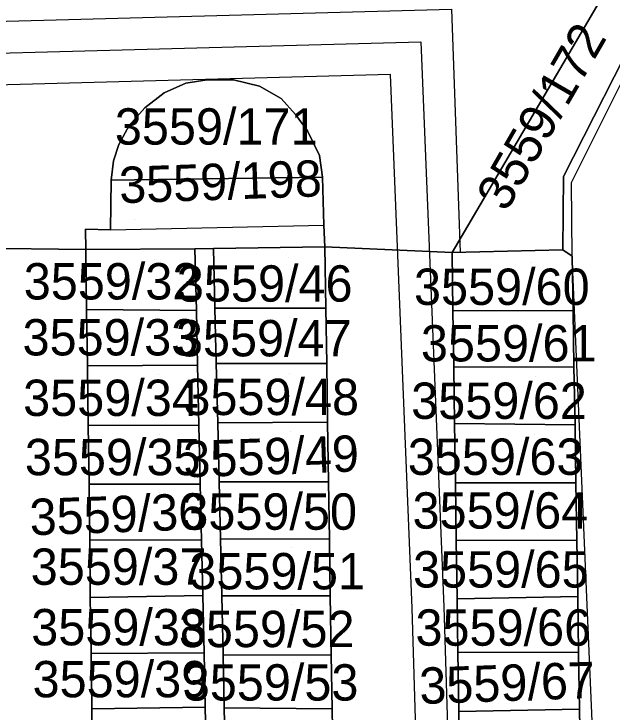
# Model space of a CAD drawing. Extents: x -264070 to -262271, y -1238894 to -1238141.
# Drawn here: x -262602.52 to -262569.61, y -1238295.64 to -1238257.23 of the extents above; entities that cross this region are included whole.
import ezdxf

# ---------------------------------------------------------------- set-up
doc = ezdxf.new("R2010")
doc.units = 0
for name, color, linetype in [('body_kn', 7, 'Continuous'), ('kladpar_druhypozemkov', 7, 'Continuous'), ('kladpar_hranice', 7, 'Continuous'), ('kladpar_parcelnecisla', 7, 'Continuous'), ('kladpar_plochy', 7, 'Continuous'), ('tarchy_linie', 7, 'Continuous'), ('zappar_hrandruhpozemk', 7, 'Continuous')]:
    doc.layers.add(name, color=color, linetype=linetype)

msp = doc.modelspace()

# ---------------------------------------------------------------- linework, layer by layer
at = {"layer": 'body_kn'}
for p, q in [((-262580.13, -1238258.77), (-262580.13, -1238258.77)), ((-262581.8, -1238260.56), (-262581.8, -1238260.56)), ((-262593.06, -1238261.03), (-262593.06, -1238261.03)), ((-262591.88, -1238260.85), (-262591.88, -1238260.85)), ((-262590.44, -1238260.85), (-262590.44, -1238260.85)), ((-262589.01, -1238261.21), (-262589.01, -1238261.21)), ((-262589.01, -1238261.21), (-262589.01, -1238261.21)), ((-262594.25, -1238261.57), (-262594.25, -1238261.57)), ((-262587.82, -1238261.89), (-262587.82, -1238261.89)), ((-262595.31, -1238262.39), (-262595.31, -1238262.39)), ((-262587.02, -1238262.77), (-262587.02, -1238262.77)), ((-262596.19, -1238263.37), (-262596.19, -1238263.37)), ((-262586.36, -1238263.67), (-262586.36, -1238263.67)), ((-262596.75, -1238264.42), (-262596.75, -1238264.42)), ((-262585.71, -1238265.02), (-262585.71, -1238265.02)), ((-262597.05, -1238265.32), (-262597.05, -1238265.32)), ((-262572.27, -1238266.17), (-262572.27, -1238266.17)), ((-262597.17, -1238266.38), (-262597.17, -1238266.38)), ((-262585.54, -1238266.21), (-262585.54, -1238266.21)), ((-262585.54, -1238266.21), (-262585.54, -1238266.21)), ((-262571.84, -1238266.51), (-262571.84, -1238266.51)), ((-262585.46, -1238268.85), (-262585.46, -1238268.85)), ((-262598.58, -1238269.07), (-262598.58, -1238269.07)), ((-262597.21, -1238269.11), (-262597.21, -1238269.11)), ((-262597.21, -1238269.11), (-262597.21, -1238269.11)), ((-262598.56, -1238270.19), (-262598.56, -1238270.19)), ((-262592.56, -1238270.15), (-262592.56, -1238270.15)), ((-262592.56, -1238270.15), (-262592.56, -1238270.15)), ((-262591.54, -1238270.14), (-262591.54, -1238270.14)), ((-262585.42, -1238270.04), (-262585.42, -1238270.04)), ((-262585.42, -1238270.04), (-262585.42, -1238270.04)), ((-262578.41, -1238270.36), (-262578.41, -1238270.36)), ((-262578.41, -1238270.36), (-262578.41, -1238270.36)), ((-262577.97, -1238270.35), (-262577.97, -1238270.35)), ((-262572.31, -1238270.2), (-262572.31, -1238270.2)), ((-262572.31, -1238270.2), (-262572.31, -1238270.2)), ((-262571.8, -1238270.55), (-262571.8, -1238270.55)), ((-262571.8, -1238270.55), (-262571.8, -1238270.55)), ((-262591.46, -1238273.41), (-262591.46, -1238273.41)), ((-262585.36, -1238273.41), (-262585.36, -1238273.41)), ((-262585.36, -1238273.41), (-262585.36, -1238273.41)), ((-262598.52, -1238273.5), (-262598.52, -1238273.5)), ((-262592.48, -1238273.54), (-262592.48, -1238273.54)), ((-262592.48, -1238273.54), (-262592.48, -1238273.54)), ((-262578.37, -1238273.57), (-262578.37, -1238273.57)), ((-262571.75, -1238273.54), (-262571.75, -1238273.54)), ((-262571.75, -1238273.54), (-262571.75, -1238273.54)), ((-262591.39, -1238276.47), (-262591.39, -1238276.47)), ((-262585.31, -1238276.46), (-262585.31, -1238276.46)), ((-262585.31, -1238276.46), (-262585.31, -1238276.46)), ((-262598.48, -1238276.6), (-262598.48, -1238276.6)), ((-262592.42, -1238276.55), (-262592.42, -1238276.55)), ((-262592.42, -1238276.55), (-262592.42, -1238276.55)), ((-262578.32, -1238276.66), (-262578.32, -1238276.66)), ((-262571.7, -1238276.64), (-262571.7, -1238276.64)), ((-262571.7, -1238276.64), (-262571.7, -1238276.64)), ((-262598.44, -1238279.87), (-262598.44, -1238279.87)), ((-262592.35, -1238279.85), (-262592.35, -1238279.85)), ((-262592.35, -1238279.85), (-262592.35, -1238279.85)), ((-262591.31, -1238279.72), (-262591.31, -1238279.72)), ((-262585.26, -1238279.69), (-262585.26, -1238279.69)), ((-262585.26, -1238279.69), (-262585.26, -1238279.69)), ((-262578.28, -1238279.76), (-262578.28, -1238279.76)), ((-262571.64, -1238279.83), (-262571.64, -1238279.83)), ((-262571.64, -1238279.83), (-262571.64, -1238279.83)), ((-262591.23, -1238282.98), (-262591.23, -1238282.98)), ((-262585.21, -1238282.97), (-262585.21, -1238282.97)), ((-262585.21, -1238282.97), (-262585.21, -1238282.97)), ((-262578.23, -1238283.03), (-262578.23, -1238283.03)), ((-262571.59, -1238283.03), (-262571.59, -1238283.03)), ((-262571.59, -1238283.03), (-262571.59, -1238283.03)), ((-262598.39, -1238283.11), (-262598.39, -1238283.11)), ((-262592.28, -1238283.1), (-262592.28, -1238283.1)), ((-262592.28, -1238283.1), (-262592.28, -1238283.1)), ((-262591.16, -1238286.11), (-262591.16, -1238286.11)), ((-262585.16, -1238286.12), (-262585.16, -1238286.12)), ((-262585.16, -1238286.12), (-262585.16, -1238286.12)), ((-262598.35, -1238286.16), (-262598.35, -1238286.16)), ((-262592.2, -1238286.19), (-262592.2, -1238286.19)), ((-262592.2, -1238286.19), (-262592.2, -1238286.19)), ((-262578.18, -1238286.21), (-262578.18, -1238286.21)), ((-262571.54, -1238286.18), (-262571.54, -1238286.18)), ((-262571.54, -1238286.18), (-262571.54, -1238286.18)), ((-262592.13, -1238289.22), (-262592.13, -1238289.22)), ((-262592.13, -1238289.22), (-262592.13, -1238289.22)), ((-262598.32, -1238289.33), (-262598.32, -1238289.33)), ((-262591.09, -1238289.24), (-262591.09, -1238289.24)), ((-262585.11, -1238289.24), (-262585.11, -1238289.24)), ((-262585.11, -1238289.24), (-262585.11, -1238289.24)), ((-262578.13, -1238289.42), (-262578.13, -1238289.42)), ((-262571.49, -1238289.29), (-262571.49, -1238289.29)), ((-262571.49, -1238289.29), (-262571.49, -1238289.29)), ((-262580.61, -1238289.92), (-262580.61, -1238289.92)), ((-262578.86, -1238289.86), (-262578.86, -1238289.86)), ((-262598.28, -1238292.42), (-262598.28, -1238292.42)), ((-262592.06, -1238292.38), (-262592.06, -1238292.38)), ((-262592.06, -1238292.38), (-262592.06, -1238292.38)), ((-262591.01, -1238292.5), (-262591.01, -1238292.5)), ((-262585.06, -1238292.51), (-262585.06, -1238292.51)), ((-262585.06, -1238292.51), (-262585.06, -1238292.51)), ((-262578.09, -1238292.35), (-262578.09, -1238292.35)), ((-262571.45, -1238292.36), (-262571.45, -1238292.36)), ((-262571.45, -1238292.36), (-262571.45, -1238292.36)), ((-262598.24, -1238295.46), (-262598.24, -1238295.46)), ((-262592, -1238295.37), (-262592, -1238295.37)), ((-262592, -1238295.37), (-262592, -1238295.37)), ((-262590.95, -1238295.41), (-262590.95, -1238295.41)), ((-262585.01, -1238295.46), (-262585.01, -1238295.46)), ((-262585.01, -1238295.46), (-262585.01, -1238295.46)), ((-262578.04, -1238295.61), (-262578.04, -1238295.61)), ((-262571.4, -1238295.48), (-262571.4, -1238295.48)), ((-262571.4, -1238295.48), (-262571.4, -1238295.48))]:
    msp.add_line(p, q, dxfattribs=at)
at = {"layer": 'kladpar_druhypozemkov'}
for p, q in [((-262591.72, -1238262.78), (-262591.72, -1238262.78)), ((-262595.9, -1238268.53), (-262595.9, -1238268.53)), ((-262594.76, -1238270.72), (-262594.76, -1238270.72)), ((-262587.41, -1238270.65), (-262587.41, -1238270.65)), ((-262574.04, -1238270.9), (-262574.04, -1238270.9)), ((-262594.64, -1238273.96), (-262594.64, -1238273.96)), ((-262587.38, -1238273.94), (-262587.38, -1238273.94)), ((-262573.78, -1238274.17), (-262573.78, -1238274.17)), ((-262594.59, -1238277.05), (-262594.59, -1238277.05)), ((-262587.35, -1238277.01), (-262587.35, -1238277.01)), ((-262573.8, -1238277.18), (-262573.8, -1238277.18)), ((-262594.49, -1238280.36), (-262594.49, -1238280.36)), ((-262587.3, -1238280.19), (-262587.3, -1238280.19)), ((-262573.89, -1238280.37), (-262573.89, -1238280.37)), ((-262594.49, -1238283.54), (-262594.49, -1238283.54)), ((-262573.67, -1238283.64), (-262573.67, -1238283.64)), ((-262587.58, -1238284.34), (-262587.58, -1238284.34)), ((-262594.45, -1238286.73), (-262594.45, -1238286.73)), ((-262587.22, -1238286.61), (-262587.22, -1238286.61)), ((-262573.71, -1238286.77), (-262573.71, -1238286.77)), ((-262594.52, -1238289.9), (-262594.52, -1238289.9)), ((-262587.26, -1238289.72), (-262587.26, -1238289.72)), ((-262573.69, -1238289.88), (-262573.69, -1238289.88)), ((-262594.4, -1238292.87), (-262594.4, -1238292.87)), ((-262587.16, -1238292.94), (-262587.16, -1238292.94)), ((-262573.66, -1238292.9), (-262573.66, -1238292.9))]:
    msp.add_line(p, q, dxfattribs=at)
at = {"layer": 'kladpar_hranice'}
for points in [[(-262567.72, -1238252.16), (-262578.41, -1238270.36), (-262585.42, -1238270.04), (-262585.46, -1238268.85), (-262585.54, -1238266.21), (-262585.71, -1238265.02), (-262586.36, -1238263.67), (-262587.02, -1238262.77), (-262587.82, -1238261.89), (-262589.01, -1238261.21), (-262590.44, -1238260.85), (-262591.88, -1238260.85), (-262593.06, -1238261.03), (-262594.25, -1238261.57), (-262595.31, -1238262.39), (-262596.19, -1238263.37), (-262596.75, -1238264.42), (-262597.05, -1238265.32), (-262597.17, -1238266.38), (-262597.21, -1238269.11), (-262598.58, -1238269.07), (-262598.56, -1238270.19), (-262604.58, -1238270.12)], [(-262567.72, -1238252.16), (-262566.3, -1238257.33), (-262567.82, -1238257.4), (-262572.27, -1238266.17), (-262572.31, -1238270.2), (-262578.41, -1238270.36), (-262567.72, -1238252.16)], [(-262571.35, -1238298.61), (-262571.4, -1238295.48), (-262571.45, -1238292.36), (-262571.49, -1238289.29), (-262571.54, -1238286.18), (-262571.59, -1238283.03), (-262571.64, -1238279.83), (-262571.7, -1238276.64), (-262571.75, -1238273.54), (-262571.8, -1238270.55), (-262572.31, -1238270.2), (-262572.27, -1238266.17), (-262567.82, -1238257.4), (-262566.3, -1238257.33), (-262564.97, -1238257.28), (-262559.73, -1238257.06), (-262556.45, -1238256.92), (-262532.3, -1238255.85)], [(-262589.01, -1238261.21), (-262587.82, -1238261.89), (-262587.02, -1238262.77), (-262586.36, -1238263.67), (-262585.71, -1238265.02), (-262585.54, -1238266.21), (-262597.17, -1238266.38), (-262597.05, -1238265.32), (-262596.75, -1238264.42), (-262596.19, -1238263.37), (-262595.31, -1238262.39), (-262594.25, -1238261.57), (-262593.06, -1238261.03), (-262591.88, -1238260.85), (-262590.44, -1238260.85), (-262589.01, -1238261.21)], [(-262585.54, -1238266.21), (-262585.46, -1238268.85), (-262585.42, -1238270.04), (-262591.54, -1238270.14), (-262592.56, -1238270.15), (-262598.56, -1238270.19), (-262598.58, -1238269.07), (-262597.21, -1238269.11), (-262597.17, -1238266.38), (-262585.54, -1238266.21)], [(-262604.51, -1238298.51), (-262604.52, -1238295.35), (-262604.53, -1238291.9), (-262604.53, -1238288.81), (-262604.54, -1238285.65), (-262604.54, -1238282.57), (-262604.55, -1238279.37), (-262604.56, -1238276.36), (-262604.57, -1238272.92), (-262604.58, -1238270.12), (-262598.56, -1238270.19), (-262598.52, -1238273.5), (-262598.48, -1238276.6), (-262598.44, -1238279.87), (-262598.39, -1238283.11), (-262598.35, -1238286.16), (-262598.32, -1238289.33), (-262598.28, -1238292.42), (-262598.24, -1238295.46), (-262598.21, -1238298.67)], [(-262592.56, -1238270.15), (-262592.48, -1238273.54), (-262598.52, -1238273.5), (-262598.56, -1238270.19), (-262592.56, -1238270.15)], [(-262591.93, -1238298.58), (-262592, -1238295.37), (-262592.06, -1238292.38), (-262592.13, -1238289.22), (-262592.2, -1238286.19), (-262592.28, -1238283.1), (-262592.35, -1238279.85), (-262592.42, -1238276.55), (-262592.48, -1238273.54), (-262592.56, -1238270.15), (-262591.54, -1238270.14), (-262591.46, -1238273.41), (-262591.39, -1238276.47), (-262591.31, -1238279.72), (-262591.23, -1238282.98), (-262591.16, -1238286.11), (-262591.09, -1238289.24), (-262591.01, -1238292.5), (-262590.95, -1238295.41), (-262590.87, -1238298.7)], [(-262585.42, -1238270.04), (-262585.36, -1238273.41), (-262591.46, -1238273.41), (-262591.54, -1238270.14), (-262585.42, -1238270.04)], [(-262584.96, -1238298.76), (-262585.01, -1238295.46), (-262585.06, -1238292.51), (-262585.11, -1238289.24), (-262585.16, -1238286.12), (-262585.21, -1238282.97), (-262585.26, -1238279.69), (-262585.31, -1238276.46), (-262585.36, -1238273.41), (-262585.42, -1238270.04), (-262578.41, -1238270.36)], [(-262572.31, -1238270.2), (-262571.8, -1238270.55), (-262571.75, -1238273.54), (-262578.37, -1238273.57), (-262578.41, -1238270.36), (-262572.31, -1238270.2)], [(-262578.41, -1238270.36), (-262578.37, -1238273.57), (-262578.32, -1238276.66), (-262578.28, -1238279.76), (-262578.23, -1238283.03), (-262578.18, -1238286.21), (-262578.13, -1238289.42), (-262578.09, -1238292.35), (-262578.04, -1238295.61), (-262577.99, -1238298.74)], [(-262585.36, -1238273.41), (-262585.31, -1238276.46), (-262591.39, -1238276.47), (-262591.46, -1238273.41), (-262585.36, -1238273.41)], [(-262592.48, -1238273.54), (-262592.42, -1238276.55), (-262598.48, -1238276.6), (-262598.52, -1238273.5), (-262592.48, -1238273.54)], [(-262571.75, -1238273.54), (-262571.7, -1238276.64), (-262578.32, -1238276.66), (-262578.37, -1238273.57), (-262571.75, -1238273.54)], [(-262585.31, -1238276.46), (-262585.26, -1238279.69), (-262591.31, -1238279.72), (-262591.39, -1238276.47), (-262585.31, -1238276.46)], [(-262592.42, -1238276.55), (-262592.35, -1238279.85), (-262598.44, -1238279.87), (-262598.48, -1238276.6), (-262592.42, -1238276.55)], [(-262571.7, -1238276.64), (-262571.64, -1238279.83), (-262578.28, -1238279.76), (-262578.32, -1238276.66), (-262571.7, -1238276.64)], [(-262592.35, -1238279.85), (-262592.28, -1238283.1), (-262598.39, -1238283.11), (-262598.44, -1238279.87), (-262592.35, -1238279.85)], [(-262585.26, -1238279.69), (-262585.21, -1238282.97), (-262591.23, -1238282.98), (-262591.31, -1238279.72), (-262585.26, -1238279.69)], [(-262571.64, -1238279.83), (-262571.59, -1238283.03), (-262578.23, -1238283.03), (-262578.28, -1238279.76), (-262571.64, -1238279.83)], [(-262585.21, -1238282.97), (-262585.16, -1238286.12), (-262591.16, -1238286.11), (-262591.23, -1238282.98), (-262585.21, -1238282.97)], [(-262571.59, -1238283.03), (-262571.54, -1238286.18), (-262578.18, -1238286.21), (-262578.23, -1238283.03), (-262571.59, -1238283.03)], [(-262592.28, -1238283.1), (-262592.2, -1238286.19), (-262598.35, -1238286.16), (-262598.39, -1238283.11), (-262592.28, -1238283.1)], [(-262585.16, -1238286.12), (-262585.11, -1238289.24), (-262591.09, -1238289.24), (-262591.16, -1238286.11), (-262585.16, -1238286.12)], [(-262592.2, -1238286.19), (-262592.13, -1238289.22), (-262598.32, -1238289.33), (-262598.35, -1238286.16), (-262592.2, -1238286.19)], [(-262571.54, -1238286.18), (-262571.49, -1238289.29), (-262578.13, -1238289.42), (-262578.18, -1238286.21), (-262571.54, -1238286.18)], [(-262592.13, -1238289.22), (-262592.06, -1238292.38), (-262598.28, -1238292.42), (-262598.32, -1238289.33), (-262592.13, -1238289.22)], [(-262585.11, -1238289.24), (-262585.06, -1238292.51), (-262591.01, -1238292.5), (-262591.09, -1238289.24), (-262585.11, -1238289.24)], [(-262571.49, -1238289.29), (-262571.45, -1238292.36), (-262578.09, -1238292.35), (-262578.13, -1238289.42), (-262571.49, -1238289.29)], [(-262592.06, -1238292.38), (-262592, -1238295.37), (-262598.24, -1238295.46), (-262598.28, -1238292.42), (-262592.06, -1238292.38)], [(-262585.06, -1238292.51), (-262585.01, -1238295.46), (-262590.95, -1238295.41), (-262591.01, -1238292.5), (-262585.06, -1238292.51)], [(-262571.45, -1238292.36), (-262571.4, -1238295.48), (-262578.04, -1238295.61), (-262578.09, -1238292.35), (-262571.45, -1238292.36)], [(-262592, -1238295.37), (-262591.93, -1238298.58), (-262598.21, -1238298.67), (-262598.24, -1238295.46), (-262592, -1238295.37)], [(-262585.01, -1238295.46), (-262584.96, -1238298.76), (-262590.87, -1238298.7), (-262590.95, -1238295.41), (-262585.01, -1238295.46)], [(-262571.4, -1238295.48), (-262571.35, -1238298.61), (-262577.99, -1238298.74), (-262578.04, -1238295.61), (-262571.4, -1238295.48)]]:
    msp.add_lwpolyline(points, dxfattribs=at)
at = {"layer": 'kladpar_plochy'}
for points in [[(-262567.72, -1238252.16), (-262578.41, -1238270.36), (-262585.42, -1238270.04), (-262585.46, -1238268.85), (-262585.54, -1238266.21), (-262585.71, -1238265.02), (-262586.36, -1238263.67), (-262587.02, -1238262.77), (-262587.82, -1238261.89), (-262589.01, -1238261.21), (-262590.44, -1238260.85), (-262591.88, -1238260.85), (-262593.06, -1238261.03), (-262594.25, -1238261.57), (-262595.31, -1238262.39), (-262596.19, -1238263.37), (-262596.75, -1238264.42), (-262597.05, -1238265.32), (-262597.17, -1238266.38), (-262597.21, -1238269.11), (-262598.58, -1238269.07), (-262598.56, -1238270.19), (-262604.58, -1238270.12)], [(-262571.35, -1238298.61), (-262571.4, -1238295.48), (-262571.45, -1238292.36), (-262571.49, -1238289.29), (-262571.54, -1238286.18), (-262571.59, -1238283.03), (-262571.64, -1238279.83), (-262571.7, -1238276.64), (-262571.75, -1238273.54), (-262571.8, -1238270.55), (-262572.31, -1238270.2), (-262572.27, -1238266.17), (-262567.82, -1238257.4)], [(-262604.51, -1238298.51), (-262604.52, -1238295.35), (-262604.53, -1238291.9), (-262604.53, -1238288.81), (-262604.54, -1238285.65), (-262604.54, -1238282.57), (-262604.55, -1238279.37), (-262604.56, -1238276.36), (-262604.57, -1238272.92), (-262604.58, -1238270.12), (-262598.56, -1238270.19), (-262598.52, -1238273.5), (-262598.48, -1238276.6), (-262598.44, -1238279.87), (-262598.39, -1238283.11), (-262598.35, -1238286.16), (-262598.32, -1238289.33), (-262598.28, -1238292.42), (-262598.24, -1238295.46), (-262598.21, -1238298.67)], [(-262591.93, -1238298.58), (-262592, -1238295.37), (-262592.06, -1238292.38), (-262592.13, -1238289.22), (-262592.2, -1238286.19), (-262592.28, -1238283.1), (-262592.35, -1238279.85), (-262592.42, -1238276.55), (-262592.48, -1238273.54), (-262592.56, -1238270.15), (-262591.54, -1238270.14), (-262591.46, -1238273.41), (-262591.39, -1238276.47), (-262591.31, -1238279.72), (-262591.23, -1238282.98), (-262591.16, -1238286.11), (-262591.09, -1238289.24), (-262591.01, -1238292.5), (-262590.95, -1238295.41), (-262590.87, -1238298.7)], [(-262584.96, -1238298.76), (-262585.01, -1238295.46), (-262585.06, -1238292.51), (-262585.11, -1238289.24), (-262585.16, -1238286.12), (-262585.21, -1238282.97), (-262585.26, -1238279.69), (-262585.31, -1238276.46), (-262585.36, -1238273.41), (-262585.42, -1238270.04), (-262578.41, -1238270.36), (-262578.37, -1238273.57), (-262578.32, -1238276.66), (-262578.28, -1238279.76), (-262578.23, -1238283.03), (-262578.18, -1238286.21), (-262578.13, -1238289.42), (-262578.09, -1238292.35), (-262578.04, -1238295.61), (-262577.99, -1238298.74)]]:
    msp.add_lwpolyline(points, dxfattribs=at)
for points in [[(-262567.72, -1238252.16), (-262566.3, -1238257.33), (-262567.82, -1238257.4), (-262572.27, -1238266.17), (-262572.31, -1238270.2), (-262578.41, -1238270.36)], [(-262589.01, -1238261.21), (-262587.82, -1238261.89), (-262587.02, -1238262.77), (-262586.36, -1238263.67), (-262585.71, -1238265.02), (-262585.54, -1238266.21), (-262597.17, -1238266.38), (-262597.05, -1238265.32), (-262596.75, -1238264.42), (-262596.19, -1238263.37), (-262595.31, -1238262.39), (-262594.25, -1238261.57), (-262593.06, -1238261.03), (-262591.88, -1238260.85), (-262590.44, -1238260.85)], [(-262585.54, -1238266.21), (-262585.46, -1238268.85), (-262585.42, -1238270.04), (-262591.54, -1238270.14), (-262592.56, -1238270.15), (-262598.56, -1238270.19), (-262598.58, -1238269.07), (-262597.21, -1238269.11), (-262597.17, -1238266.38)], [(-262592.56, -1238270.15), (-262592.48, -1238273.54), (-262598.52, -1238273.5), (-262598.56, -1238270.19)], [(-262585.42, -1238270.04), (-262585.36, -1238273.41), (-262591.46, -1238273.41), (-262591.54, -1238270.14)], [(-262572.31, -1238270.2), (-262571.8, -1238270.55), (-262571.75, -1238273.54), (-262578.37, -1238273.57), (-262578.41, -1238270.36)], [(-262585.36, -1238273.41), (-262585.31, -1238276.46), (-262591.39, -1238276.47), (-262591.46, -1238273.41)], [(-262592.48, -1238273.54), (-262592.42, -1238276.55), (-262598.48, -1238276.6), (-262598.52, -1238273.5)], [(-262571.75, -1238273.54), (-262571.7, -1238276.64), (-262578.32, -1238276.66), (-262578.37, -1238273.57)], [(-262585.31, -1238276.46), (-262585.26, -1238279.69), (-262591.31, -1238279.72), (-262591.39, -1238276.47)], [(-262592.42, -1238276.55), (-262592.35, -1238279.85), (-262598.44, -1238279.87), (-262598.48, -1238276.6)], [(-262571.7, -1238276.64), (-262571.64, -1238279.83), (-262578.28, -1238279.76), (-262578.32, -1238276.66)], [(-262592.35, -1238279.85), (-262592.28, -1238283.1), (-262598.39, -1238283.11), (-262598.44, -1238279.87)], [(-262585.26, -1238279.69), (-262585.21, -1238282.97), (-262591.23, -1238282.98), (-262591.31, -1238279.72)], [(-262571.64, -1238279.83), (-262571.59, -1238283.03), (-262578.23, -1238283.03), (-262578.28, -1238279.76)], [(-262585.21, -1238282.97), (-262585.16, -1238286.12), (-262591.16, -1238286.11), (-262591.23, -1238282.98)], [(-262571.59, -1238283.03), (-262571.54, -1238286.18), (-262578.18, -1238286.21), (-262578.23, -1238283.03)], [(-262592.28, -1238283.1), (-262592.2, -1238286.19), (-262598.35, -1238286.16), (-262598.39, -1238283.11)], [(-262585.16, -1238286.12), (-262585.11, -1238289.24), (-262591.09, -1238289.24), (-262591.16, -1238286.11)], [(-262592.2, -1238286.19), (-262592.13, -1238289.22), (-262598.32, -1238289.33), (-262598.35, -1238286.16)], [(-262571.54, -1238286.18), (-262571.49, -1238289.29), (-262578.13, -1238289.42), (-262578.18, -1238286.21)], [(-262592.13, -1238289.22), (-262592.06, -1238292.38), (-262598.28, -1238292.42), (-262598.32, -1238289.33)], [(-262585.11, -1238289.24), (-262585.06, -1238292.51), (-262591.01, -1238292.5), (-262591.09, -1238289.24)], [(-262571.49, -1238289.29), (-262571.45, -1238292.36), (-262578.09, -1238292.35), (-262578.13, -1238289.42)], [(-262592.06, -1238292.38), (-262592, -1238295.37), (-262598.24, -1238295.46), (-262598.28, -1238292.42)], [(-262585.06, -1238292.51), (-262585.01, -1238295.46), (-262590.95, -1238295.41), (-262591.01, -1238292.5)], [(-262571.45, -1238292.36), (-262571.4, -1238295.48), (-262578.04, -1238295.61), (-262578.09, -1238292.35)], [(-262592, -1238295.37), (-262591.93, -1238298.58), (-262598.21, -1238298.67), (-262598.24, -1238295.46)], [(-262585.01, -1238295.46), (-262584.96, -1238298.76), (-262590.87, -1238298.7), (-262590.95, -1238295.41)], [(-262571.4, -1238295.48), (-262571.35, -1238298.61), (-262577.99, -1238298.74), (-262578.04, -1238295.61)]]:
    msp.add_lwpolyline(points, close=True, dxfattribs=at)
at = {"layer": 'tarchy_linie'}
for points in [[(-262847.16, -1238256.11), (-262830.23, -1238256.12), (-262829.67, -1238265.36), (-262778.69, -1238264.42), (-262731.42, -1238262.93), (-262678.06, -1238261.2), (-262623.98, -1238259.94), (-262580.13, -1238258.77), (-262578.86, -1238289.86), (-262577.97, -1238319.16)], [(-262807.19, -1238263.29), (-262778.74, -1238262.72), (-262731.47, -1238261.23), (-262678.1, -1238259.45), (-262624.02, -1238258.19), (-262578.45, -1238256.97), (-262577.97, -1238270.35), (-262578.41, -1238270.36), (-262578.37, -1238273.57), (-262578.32, -1238276.66), (-262578.28, -1238279.76), (-262578.23, -1238283.03), (-262578.18, -1238286.21), (-262578.13, -1238289.42), (-262578.09, -1238292.35), (-262578.04, -1238295.61), (-262577.99, -1238298.74), (-262577.96, -1238301.38), (-262576.76, -1238301.36), (-262576.66, -1238304.5), (-262576.22, -1238319.12), (-262577.97, -1238319.16), (-262579.72, -1238319.19)], [(-262579.72, -1238319.19), (-262580.61, -1238289.92), (-262581.8, -1238260.56), (-262623.94, -1238261.69), (-262678.02, -1238262.95), (-262731.37, -1238264.63), (-262778.64, -1238266.12), (-262807.04, -1238266.59)]]:
    msp.add_lwpolyline(points, dxfattribs=at)
at = {"layer": 'zappar_hrandruhpozemk'}
for p, q in [((-262571.84, -1238266.51), (-262567.61, -1238258.03)), ((-262571.8, -1238270.55), (-262571.84, -1238266.51)), ((-262597.21, -1238269.11), (-262585.46, -1238268.85)), ((-262570.59, -1238298.77), (-262571.8, -1238270.55))]:
    msp.add_line(p, q, dxfattribs=at)

# ---------------------------------------------------------------- texts
at = {"layer": 'kladpar_parcelnecisla'}
for s, rotation, p in [('3559/172', 60, (-262575.431, -1238268.188)), ('3559/198', 2, (-262596.7, -1238267.649)), ('3559/32', 360, (-262601.983, -1238272.94)), ('3559/46', 360, (-262593.554, -1238273.06)), ('3559/33', 360, (-262602.048, -1238276.02)), ('3559/47', 360, (-262593.606, -1238276.07)), ('3559/34', 360, (-262602.016, -1238279.35)), ('3559/48', 360, (-262593.197, -1238279.3)), ('3559/49', 2, (-262593.165, -1238282.734)), ('3559/35', 360, (-262601.921, -1238282.61)), ('3559/36', 2, (-262601.627, -1238285.918)), ('3559/50', 360, (-262593.31, -1238285.61)), ('3559/37', 360, (-262601.599, -1238288.64)), ('3559/51', 360, (-262592.869, -1238288.89)), ('3559/38', 360, (-262601.57, -1238291.97)), ('3559/52', 360, (-262593.445, -1238292.07)), ('3559/39', 360, (-262601.496, -1238294.83)), ('3559/53', 360, (-262593.231, -1238295.01)), ('3559/67', 2, (-262580.178, -1238295.203))]:
    msp.add_text(s, height=2, rotation=rotation, dxfattribs=at).set_placement(p)
for s, p in [('3559/171', (-262596.968, -1238264.42)), ('3559/60', (-262580.505, -1238273.24)), ('3559/61', (-262580.124, -1238276.35)), ('3559/62', (-262580.66, -1238279.51)), ('3559/63', (-262580.846, -1238282.59)), ('3559/64', (-262580.584, -1238285.55)), ('3559/65', (-262580.559, -1238288.79)), ('3559/66', (-262580.424, -1238291.99))]:
    msp.add_text(s, height=2, dxfattribs=at).set_placement(p)

doc.saveas('drawing.dxf')
